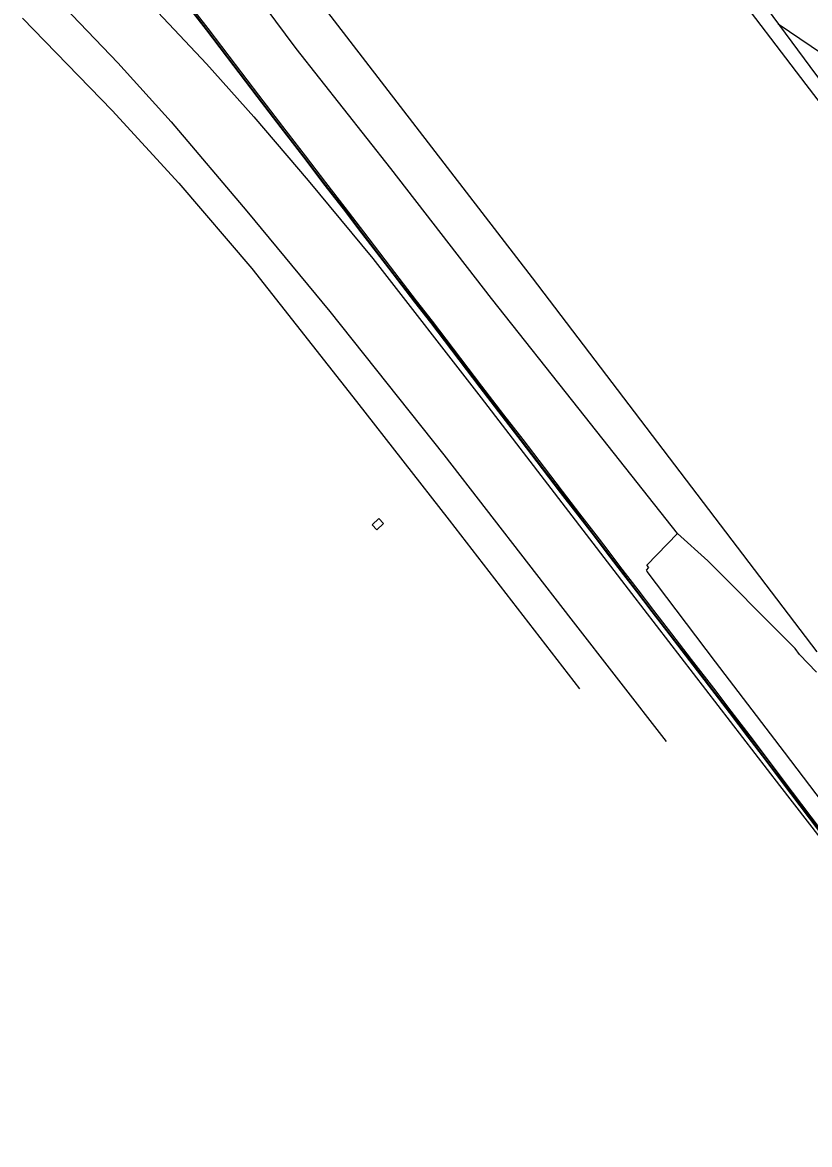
# Model space of a CAD drawing. Extents: x 368532 to 392481, y 10654822 to 10676899.
# Drawn here: x 369717.1 to 369895.1, y 10675267.7 to 10675521.5 of the extents above; entities that cross this region are included whole.
import ezdxf

# ---------------------------------------------------------------- set-up
doc = ezdxf.new("R2010")
doc.units = 0
for name, color, linetype in [('p_bridge deck', 7, 'Continuous'), ('p_dtm obscured area', 7, 'Continuous'), ('p_dtm retaining wall', 7, 'Continuous'), ('p_railroad rr control', 7, 'Continuous'), ('p_road - paved curb', 7, 'Continuous'), ('p_road bridge end', 7, 'Continuous'), ('p_road paint stripe', 7, 'Continuous'), ('p_structure unidentified', 7, 'Continuous')]:
    doc.layers.add(name, color=color, linetype=linetype)

msp = doc.modelspace()

# ---------------------------------------------------------------- linework, layer by layer
at = {"layer": 'p_bridge deck'}
for points in [[(369857.93, 10675555.2), (369894.22, 10675507.44), (369927.91, 10675463.47)], [(369896.8, 10675379.13), (369832.45, 10675463.69), (369779.81, 10675532.13)]]:
    msp.add_lwpolyline(points, dxfattribs=at)
at = {"layer": 'p_dtm obscured area'}
for points in [[(369891.79, 10675379.86), (369889.74, 10675382), (369872.1, 10675399.7), (369865.19, 10675405.89), (369842.95, 10675434.03), (369823.11, 10675459.07), (369800.37, 10675488.45), (369778.93, 10675515.62), (369753.54, 10675549.82)], [(369876.87, 10675536.23), (369896.64, 10675509.47), (369902.06, 10675502.58), (369915.24, 10675484.87), (369927.1, 10675469.2), (369927.88, 10675468.16), (369928.22, 10675467.71), (369967.92, 10675415.13), (369967.95, 10675415.11), (369968.01, 10675414.87), (369968.21, 10675414.26), (369969.68, 10675409.88), (369969.71, 10675409.79), (369970.03, 10675408.86), (369970.03, 10675408.84), (369970.24, 10675408.23), (369971.39, 10675406.84), (369980.25, 10675396.06)], [(369896.66, 10675374.49), (369892.79, 10675378.49), (369891.79, 10675379.86)]]:
    msp.add_lwpolyline(points, dxfattribs=at)
at = {"layer": 'p_dtm retaining wall'}
for p, q in [((369858.18, 10675397.56), (369858.28, 10675397.26)), ((369858.28, 10675397.26), (369873.76, 10675376.88)), ((369873.76, 10675376.88), (369889.32, 10675356.41)), ((369889.32, 10675356.41), (369912.41, 10675326))]:
    msp.add_line(p, q, dxfattribs=at)
at = {"layer": 'p_railroad rr control'}
msp.add_lwpolyline([(369887.97, 10675521.2), (369905.44, 10675509.37), (369920.8, 10675498.91), (369933.34, 10675489.96), (369945.73, 10675481.4), (369961.34, 10675470.1), (369975.85, 10675459.16), (369991.41, 10675447.3), (370008.54, 10675433.78), (370023.73, 10675421.52), (370039.97, 10675408.06), (370054.52, 10675395.59), (370069.02, 10675382.57), (370085, 10675367.81), (370099.33, 10675354.8), (370116.48, 10675338.26), (370132.79, 10675322.13), (370146.81, 10675307.31), (370161.37, 10675291.66), (370183.24, 10675267.66)], dxfattribs=at)
at = {"layer": 'p_road - paved curb'}
for p, q in [((369758.65, 10675519.81), (369754.36, 10675525.35)), ((369758.77, 10675519.9), (369754.48, 10675525.44)), ((369759.05, 10675520.11), (369754.76, 10675525.66)), ((369717.05, 10675522.48), (369737.31, 10675501.54)), ((369764.83, 10675511.66), (369758.65, 10675519.81)), ((369764.95, 10675511.75), (369758.77, 10675519.9)), ((369765.23, 10675511.96), (369759.05, 10675520.11)), ((369770.12, 10675504.75), (369764.83, 10675511.66)), ((369770.24, 10675504.84), (369764.95, 10675511.75)), ((369770.52, 10675505.05), (369765.23, 10675511.96)), ((369775.56, 10675497.63), (369770.12, 10675504.75)), ((369775.68, 10675497.72), (369770.24, 10675504.84)), ((369775.96, 10675497.93), (369770.52, 10675505.05)), ((369737.31, 10675501.54), (369752.42, 10675485.11)), ((369780.66, 10675490.99), (369775.56, 10675497.63)), ((369780.78, 10675491.08), (369775.68, 10675497.72)), ((369781.06, 10675491.29), (369775.96, 10675497.93)), ((369785.24, 10675484.98), (369780.66, 10675490.99)), ((369785.36, 10675485.07), (369780.78, 10675491.08)), ((369785.64, 10675485.29), (369781.06, 10675491.29)), ((369752.42, 10675485.11), (369768.95, 10675465.86)), ((369789.66, 10675479.32), (369785.24, 10675484.98)), ((369789.78, 10675479.41), (369785.36, 10675485.07)), ((369790.06, 10675479.63), (369785.64, 10675485.29)), ((369793.83, 10675473.83), (369789.66, 10675479.32)), ((369793.95, 10675473.92), (369789.78, 10675479.41)), ((369794.23, 10675474.13), (369790.06, 10675479.63)), ((369799.9, 10675465.92), (369793.83, 10675473.83)), ((369800.02, 10675466.01), (369793.95, 10675473.92)), ((369800.3, 10675466.22), (369794.23, 10675474.13)), ((369768.95, 10675465.86), (369792.61, 10675435.73)), ((369805.81, 10675458.2), (369799.9, 10675465.92)), ((369805.93, 10675458.29), (369800.02, 10675466.01)), ((369806.21, 10675458.51), (369800.3, 10675466.22)), ((369809.39, 10675453.64), (369805.81, 10675458.2)), ((369809.51, 10675453.73), (369805.93, 10675458.29)), ((369809.79, 10675453.95), (369806.21, 10675458.51)), ((369820.56, 10675438.94), (369809.39, 10675453.64)), ((369820.68, 10675439.03), (369809.51, 10675453.73)), ((369820.96, 10675439.24), (369809.79, 10675453.95)), ((369825.56, 10675432.45), (369820.56, 10675438.94)), ((369825.68, 10675432.54), (369820.68, 10675439.03)), ((369825.96, 10675432.75), (369820.96, 10675439.24)), ((369792.61, 10675435.73), (369813.58, 10675408.89)), ((369829.88, 10675426.83), (369825.56, 10675432.45)), ((369830, 10675426.92), (369825.68, 10675432.54)), ((369830.28, 10675427.13), (369825.96, 10675432.75)), ((369834.71, 10675420.51), (369829.88, 10675426.83)), ((369834.83, 10675420.6), (369830, 10675426.92)), ((369835.11, 10675420.81), (369830.28, 10675427.13)), ((369838.78, 10675415.19), (369834.71, 10675420.51)), ((369838.9, 10675415.28), (369834.83, 10675420.6)), ((369839.18, 10675415.49), (369835.11, 10675420.81)), ((369842.71, 10675410.06), (369838.78, 10675415.19)), ((369842.83, 10675410.15), (369838.9, 10675415.28)), ((369843.11, 10675410.36), (369839.18, 10675415.49)), ((369846.4, 10675405.28), (369842.71, 10675410.06)), ((369846.52, 10675405.37), (369842.83, 10675410.15)), ((369846.8, 10675405.58), (369843.11, 10675410.36)), ((369813.58, 10675408.89), (369843.01, 10675370.75)), ((369848.88, 10675402.01), (369846.4, 10675405.28)), ((369849, 10675402.1), (369846.52, 10675405.37)), ((369849.28, 10675402.31), (369846.8, 10675405.58)), ((369851.76, 10675398.22), (369848.88, 10675402.01)), ((369851.88, 10675398.31), (369849, 10675402.1)), ((369852.16, 10675398.52), (369849.28, 10675402.31)), ((369855.91, 10675392.83), (369851.76, 10675398.22)), ((369856.03, 10675392.92), (369851.88, 10675398.31)), ((369856.31, 10675393.13), (369852.16, 10675398.52)), ((369859.47, 10675388.14), (369855.91, 10675392.83)), ((369859.59, 10675388.23), (369856.03, 10675392.92)), ((369859.87, 10675388.44), (369856.31, 10675393.13)), ((369863.54, 10675382.87), (369859.47, 10675388.14)), ((369863.66, 10675382.96), (369859.59, 10675388.23)), ((369863.94, 10675383.18), (369859.87, 10675388.44)), ((369868.01, 10675377.09), (369863.54, 10675382.87)), ((369868.13, 10675377.18), (369863.66, 10675382.96)), ((369868.41, 10675377.4), (369863.94, 10675383.18)), ((369873.01, 10675370.57), (369868.01, 10675377.09)), ((369873.13, 10675370.66), (369868.13, 10675377.18)), ((369873.41, 10675370.87), (369868.41, 10675377.4)), ((369876.98, 10675365.39), (369873.01, 10675370.57)), ((369877.1, 10675365.48), (369873.13, 10675370.66)), ((369877.38, 10675365.69), (369873.41, 10675370.87)), ((369881.23, 10675359.85), (369876.98, 10675365.39)), ((369881.35, 10675359.94), (369877.1, 10675365.48)), ((369881.63, 10675360.15), (369877.38, 10675365.69)), ((369885.16, 10675354.61), (369881.23, 10675359.85)), ((369885.28, 10675354.7), (369881.35, 10675359.94)), ((369885.56, 10675354.91), (369881.63, 10675360.15)), ((369888.74, 10675349.85), (369885.16, 10675354.61)), ((369888.86, 10675349.94), (369885.28, 10675354.7)), ((369889.14, 10675350.15), (369885.56, 10675354.91)), ((369892.96, 10675344.28), (369888.74, 10675349.85)), ((369893.08, 10675344.37), (369888.86, 10675349.94)), ((369893.36, 10675344.58), (369889.14, 10675350.15)), ((369897.16, 10675338.74), (369892.96, 10675344.28)), ((369897.28, 10675338.83), (369893.08, 10675344.37)), ((369897.56, 10675339.04), (369893.36, 10675344.58))]:
    msp.add_line(p, q, dxfattribs=at)
at = {"layer": 'p_road bridge end'}
for p, q in [((369858.25, 10675398.76), (369865.19, 10675405.89)), ((369858.18, 10675397.56), (369858.76, 10675398.19)), ((369858.76, 10675398.19), (369858.25, 10675398.76))]:
    msp.add_line(p, q, dxfattribs=at)
at = {"layer": 'p_road paint stripe'}
for p, q in [((369726.59, 10675524.96), (369738.59, 10675512.33)), ((369747.66, 10675523.82), (369758.69, 10675512.13)), ((369738.59, 10675512.33), (369750.72, 10675499)), ((369758.69, 10675512.13), (369769.35, 10675500.15)), ((369750.72, 10675499), (369767.79, 10675478.78)), ((369769.35, 10675500.15), (369781.64, 10675485.73)), ((369781.64, 10675485.73), (369796.33, 10675468.06)), ((369767.79, 10675478.78), (369786.57, 10675456.11)), ((369796.33, 10675468.06), (369820.78, 10675436.58)), ((369786.57, 10675456.11), (369812.37, 10675423.7)), ((369820.78, 10675436.58), (369854.8, 10675392.33)), ((369812.37, 10675423.7), (369841.09, 10675386.62)), ((369854.8, 10675392.33), (369888.27, 10675348.9)), ((369841.09, 10675386.62), (369862.63, 10675358.8)), ((369888.27, 10675348.9), (369906.78, 10675324.96))]:
    msp.add_line(p, q, dxfattribs=at)
at = {"layer": 'p_structure unidentified'}
for p, q in [((369796.12, 10675407.87), (369797.66, 10675409.3)), ((369797.19, 10675406.71), (369796.12, 10675407.87)), ((369798.74, 10675408.14), (369797.19, 10675406.71)), ((369797.66, 10675409.3), (369798.74, 10675408.14))]:
    msp.add_line(p, q, dxfattribs=at)

doc.saveas('drawing.dxf')
